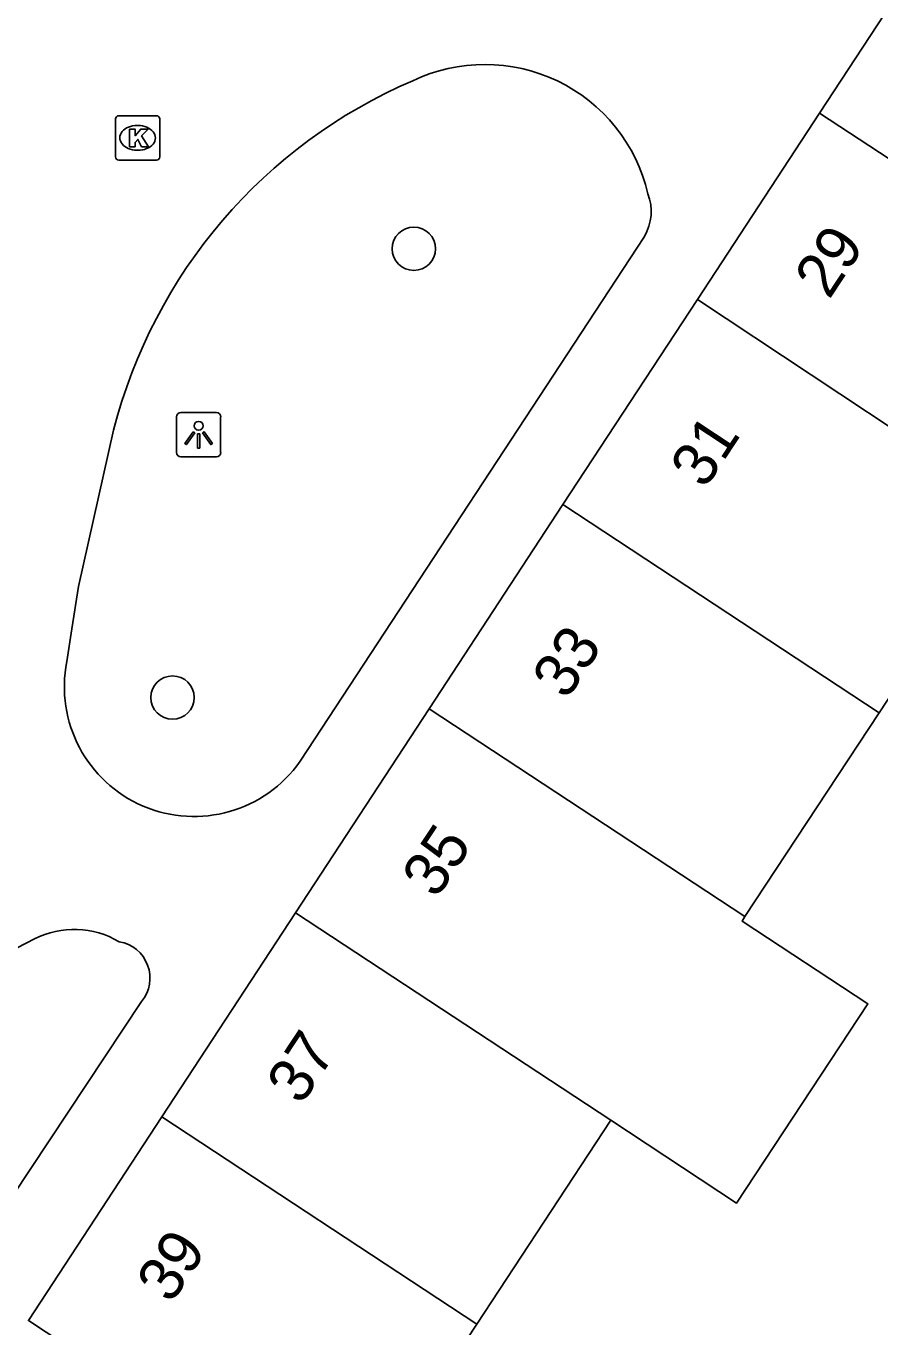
# Model space of a CAD drawing. Extents: x 159280 to 160375, y 384531 to 385872.
# Drawn here: x 159733.94 to 159753.2, y 384979.23 to 385008.58 of the extents above; entities that cross this region are included whole.
import ezdxf

# ---------------------------------------------------------------- set-up
doc = ezdxf.new("R2010")
doc.units = 0
for name, color, linetype in [('IMGEO_Boom', 7, 'Continuous'), ('IMGEO_Kolk', 7, 'Continuous'), ('IMGEO_Lichtpunt', 7, 'Continuous'), ('IMGEO_Pand', 7, 'Continuous'), ('IMGEO_Pand_nummerreeks', 7, 'Continuous'), ('IMGEO_Rijbaan_lokaal_open', 7, 'Continuous')]:
    doc.layers.add(name, color=color, linetype=linetype)

msp = doc.modelspace()

# ---------------------------------------------------------------- linework, layer by layer
at = {"layer": 'IMGEO_Boom'}
for centre in [(159742.688, 385003.559), (159737.245, 384993.431)]:
    msp.add_circle(centre, 0.489, dxfattribs=at)
at = {"layer": 'IMGEO_Kolk'}
for p, q in [((159735.955, 385005.635), (159735.955, 385006.487)), ((159736.03, 385006.561), (159736.882, 385006.561)), ((159736.956, 385006.487), (159736.956, 385005.635)), ((159736.443, 385006.341), (159736.468, 385006.341)), ((159736.466, 385005.781), (159736.441, 385005.781)), ((159736.882, 385005.561), (159736.03, 385005.561))]:
    msp.add_line(p, q, dxfattribs=at)
for points in [[(159735.955, 385005.635), (159735.955, 385006.487)], [(159736.03, 385006.561), (159736.882, 385006.561)], [(159736.956, 385006.487), (159736.956, 385005.635)], [(159736.276, 385006.261), (159736.399, 385006.261), (159736.399, 385006.11), (159736.529, 385006.261), (159736.693, 385006.261), (159736.547, 385006.11), (159736.7, 385005.861), (159736.548, 385005.861), (159736.463, 385006.025), (159736.399, 385005.958), (159736.399, 385005.861), (159736.276, 385005.861), (159736.276, 385006.261)], [(159736.882, 385005.561), (159736.03, 385005.561)]]:
    msp.add_lwpolyline(points, dxfattribs=at)
for centre, start, end in [((159736.032, 385006.485), 91.552, 178.448), ((159736.032, 385006.485), 91.552, 178.448), ((159736.88, 385006.485), 1.552, 88.448), ((159736.88, 385006.485), 1.552, 88.448), ((159736.032, 385005.637), 181.552, 268.448), ((159736.032, 385005.637), 181.552, 268.448), ((159736.88, 385005.637), 271.552, 358.448), ((159736.88, 385005.637), 271.552, 358.448)]:
    msp.add_arc(centre, 0.0765, start, end, dxfattribs=at)
for centre, major_axis, ratio, start_param, end_param in [((159736.442, 385006.061), (-0.387, 0.002), 0.722429, 4.712389, 7.853982), ((159736.467, 385006.061), (-0.39, 0.002), 0.717154, 1.570796, 4.712389)]:
    msp.add_ellipse(centre, major_axis=major_axis, ratio=ratio, start_param=start_param, end_param=end_param, dxfattribs=at)
at = {"layer": 'IMGEO_Lichtpunt'}
for p, q in [((159737.334, 384999.767), (159737.334, 384998.96)), ((159737.334, 384999.767), (159737.334, 384998.96)), ((159738.236, 384999.862), (159737.428, 384999.862)), ((159738.236, 384999.862), (159737.428, 384999.862)), ((159738.33, 384998.96), (159738.33, 384999.767)), ((159738.33, 384998.96), (159738.33, 384999.767)), ((159737.428, 384998.866), (159738.236, 384998.866)), ((159737.428, 384998.866), (159738.236, 384998.866))]:
    msp.add_line(p, q, dxfattribs=at)
for points in [[(159737.708, 384999.431), (159737.747, 384999.403), (159737.559, 384999.141), (159737.521, 384999.168), (159737.708, 384999.431)], [(159737.81, 384999.383), (159737.857, 384999.383), (159737.857, 384999.061), (159737.81, 384999.061), (159737.81, 384999.383)], [(159737.92, 384999.403), (159737.958, 384999.43), (159738.145, 384999.168), (159738.106, 384999.14), (159737.92, 384999.403)]]:
    msp.add_lwpolyline(points, dxfattribs=at)
msp.add_circle((159737.833, 384999.565), 0.0994, dxfattribs=at)
for centre, start, end in [((159737.428, 384999.767), 90, 180), ((159737.428, 384999.767), 90, 180), ((159738.236, 384999.767), 0, 90), ((159738.236, 384999.767), 0, 90), ((159737.428, 384998.96), 180, 270), ((159737.428, 384998.96), 180, 270), ((159738.236, 384998.96), 270, 0), ((159738.236, 384998.96), 270, 360)]:
    msp.add_arc(centre, 0.0946, start, end, dxfattribs=at)
at = {"layer": 'IMGEO_Pand'}
for points in [[(159751.839, 385006.619), (159754.613, 385010.853)], [(159749.086, 385002.416), (159751.839, 385006.619)], [(159751.839, 385006.619), (159756.99, 385003.245)], [(159746.053, 384997.785), (159749.086, 385002.416)], [(159749.086, 385002.416), (159754.216, 384999.011)], [(159746.053, 384997.785), (159743.037, 384993.18)], [(159753.186, 384993.089), (159746.053, 384997.785)], [(159756.075, 384997.477), (159753.186, 384993.089)], [(159743.037, 384993.18), (159740.021, 384988.576)], [(159750.159, 384988.491), (159743.037, 384993.18)], [(159753.186, 384993.089), (159750.159, 384988.491)], [(159737.006, 384983.972), (159740.021, 384988.576)], [(159740.021, 384988.576), (159747.133, 384983.894)], [(159750.159, 384988.491), (159750.092, 384988.389), (159752.928, 384986.522), (159749.969, 384982.027), (159747.133, 384983.894)], [(159741.08, 384974.7), (159733.994, 384979.374), (159737.006, 384983.972)], [(159737.006, 384983.972), (159744.106, 384979.297)], [(159747.133, 384983.894), (159744.106, 384979.297)], [(159744.106, 384979.297), (159741.08, 384974.7)]]:
    msp.add_lwpolyline(points, dxfattribs=at)
at = {"layer": 'IMGEO_Rijbaan_lokaal_open'}
for points in [[(159747.89, 385003.839), (159740.125, 384991.994)], [(159734.86, 384994.243), (159734.976, 384994.986), (159735.123, 384995.941), (159735.916, 384999.465)], [(159733.125, 384987.47), (159734.132, 384987.986)], [(159736.548, 384986.574), (159732.388, 384980.313)]]:
    msp.add_lwpolyline(points, dxfattribs=at)
for centre, radius, start, end in [((159744.292, 385003.941), 3.777, 13.1499, 115.5568), ((159747.282, 384996.566), 11.73, 113.1901, 165.6899), ((159746.945, 385004.401), 1.099, 329.2307, 21.2519), ((159737.73, 384993.675), 2.926, 168.8069, 324.9326), ((159735.03, 384986.197), 2.002, 59.6162, 116.6673), ((159735.903, 384987.102), 0.833, 320.6608, 80.3583)]:
    msp.add_arc(centre, radius, start, end, dxfattribs=at)

# ---------------------------------------------------------------- texts
at = {"layer": 'IMGEO_Pand_nummerreeks'}
for s, p in [('29', (159752.056, 385002.393)), ('31', (159749.253, 384998.114)), ('33', (159746.137, 384993.357)), ('35', (159743.199, 384988.87)), ('37', (159740.147, 384984.212)), ('39', (159737.213, 384979.731))]:
    msp.add_text(s, height=1, rotation=56.5796, dxfattribs=at).set_placement(p)

doc.saveas('drawing.dxf')
